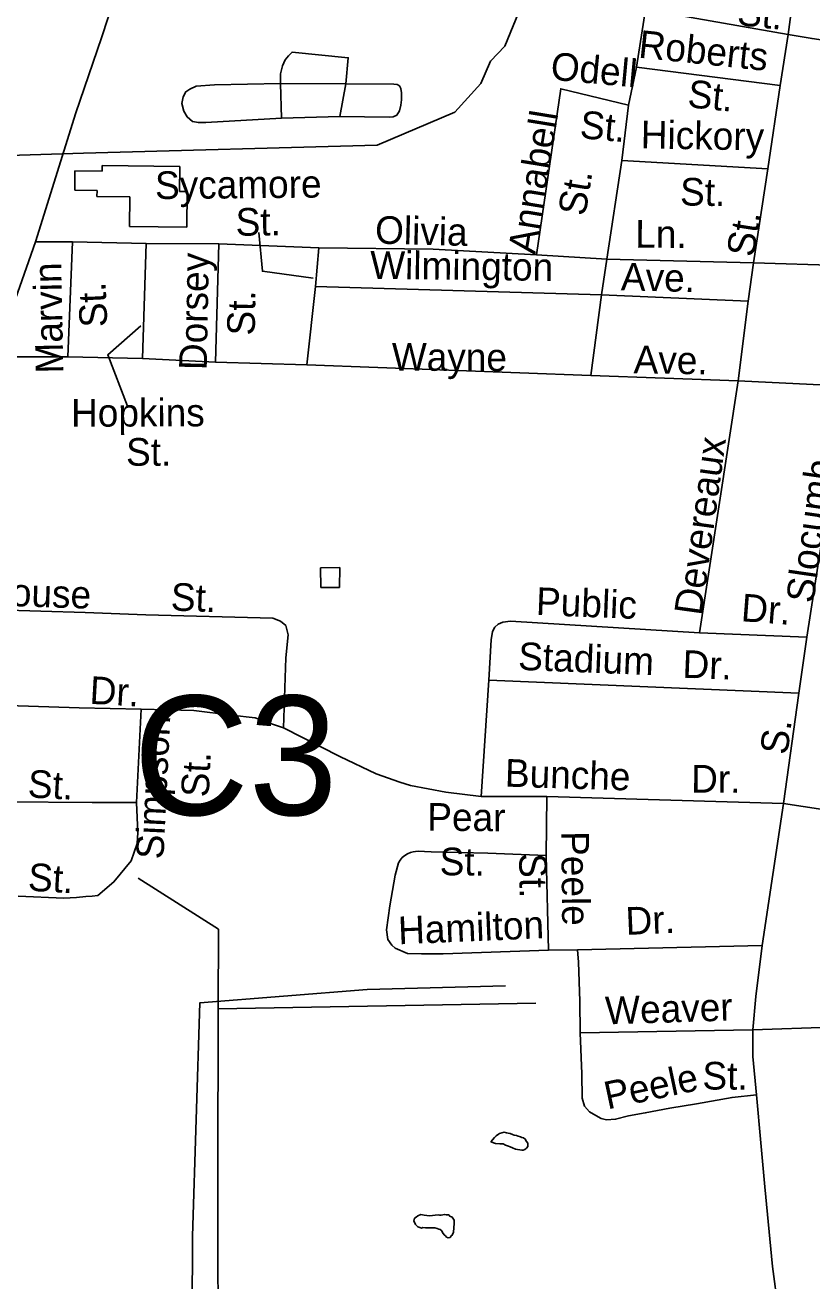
# Model space of a CAD drawing. Extents: x 2206922 to 2357709, y 510027 to 673830.
# Drawn here: x 2297982 to 2300683, y 587969 to 592281 of the extents above; entities that cross this region are included whole.
import ezdxf

# ---------------------------------------------------------------- set-up
doc = ezdxf.new("R2010")
doc.units = 0
for name, color, linetype in [('Exist Cultural Warehouse Building Footprint', 7, 'Continuous'), ('Exist Hydrographic Misc Water Feature', 7, 'Continuous'), ('Exist Road Non-System Type 51', 7, 'Continuous'), ('Exist Road Non-System Type 51 Label', 7, 'Continuous'), ('Exist Road Secondary Structure Culvert Number Label', 7, 'Continuous'), ('Exist Road Secondary Type 51 Attributed', 7, 'Continuous')]:
    doc.layers.add(name, color=color, linetype=linetype)

msp = doc.modelspace()

# ---------------------------------------------------------------- linework, layer by layer
at = {"layer": 'Exist Cultural Warehouse Building Footprint'}
for p, q in [((2298246.6, 591779.3), (2298246.8, 591798.5)), ((2298246.8, 591798.5), (2298513, 591795.1)), ((2298513, 591795.1), (2298511.9, 591709.6)), ((2298152.1, 591714.1), (2298152.9, 591780.5)), ((2298152.9, 591780.5), (2298246.6, 591779.3)), ((2298228.8, 591713.1), (2298152.1, 591714.1)), ((2298228.5, 591692.7), (2298228.8, 591713.1)), ((2298511.9, 591709.6), (2298538.4, 591709.2)), ((2298538.4, 591709.2), (2298536.9, 591586.9)), ((2298341.7, 591691.3), (2298228.5, 591692.7)), ((2298340.4, 591589.4), (2298341.7, 591691.3)), ((2298536.9, 591586.9), (2298340.4, 591589.4))]:
    msp.add_line(p, q, dxfattribs=at)
at = {"layer": 'Exist Hydrographic Misc Water Feature'}
msp.add_line((2299736, 588922.6), (2298645.1, 588902.8), dxfattribs=at)
for points in [[(2298182.9, 591841.4), (2299191, 591869), (2299456.9, 591981.5), (2299547, 592080.3), (2299580, 592157.1), (2299629, 592208.3), (2299751, 592508.5), (2299775, 592608), (2299915.2, 592987.6)], [(2292373.8, 590437.4), (2292665.8, 590464.3), (2293341.9, 590312.9), (2293500, 590339.2), (2293582, 590416.3), (2293679, 590791.3), (2293818.8, 590909.9), (2294052, 590938), (2295961, 590902.4), (2296028.4, 590899), (2296055.9, 590905.8), (2296091.3, 590925.3), (2296180.5, 590984.8), (2296213.7, 591018), (2296265.1, 591080.9), (2296331.9, 591173.8), (2296455, 591417.3), (2296587, 591542.5), (2297495, 591533.9), (2297552, 591578.7), (2297634, 591786.9), (2297741.9, 591827.4), (2298182.9, 591841.4)], [(2298996.4, 590417.6), (2299062.2, 590418.3), (2299061.2, 590350.3), (2298997.4, 590349.8), (2298996.4, 590417.6)], [(2298645.1, 588902.8), (2298646.2, 589176.4), (2298370, 589351.4)], [(2300378, 581478.6), (2300327, 581578.3), (2300217.1, 581685.4), (2299980, 582033.6), (2299716.9, 582538.1), (2299529.9, 582852.1), (2299394, 583125.6), (2299225, 583364.8), (2299171.9, 583589.1), (2299139.9, 585071.1), (2299039, 585155.5), (2298545.1, 585424.4), (2298557, 588122.2), (2298582, 588923.9), (2299155.9, 588970), (2299631, 588982.7)], [(2298642.7, 587465.6), (2298645.1, 587579.6), (2298643.3, 588334.9), (2298645.1, 588902.8)], [(2299581.2, 588447.1), (2299597.2, 588441), (2299611.5, 588439.3), (2299623.4, 588439.6), (2299631.6, 588435.5), (2299641.7, 588431.6), (2299647.2, 588429.9), (2299655.4, 588425.8), (2299665.5, 588421.9), (2299687.8, 588418.1), (2299691.7, 588418.3), (2299697.5, 588420.3), (2299703.2, 588424.3), (2299707.7, 588430.5), (2299707.5, 588434.2), (2299707.5, 588442.3), (2299703, 588448.2), (2299699.3, 588456.1), (2299693.2, 588460.3), (2299687, 588462), (2299683.1, 588464.2), (2299675.3, 588465.8), (2299669.4, 588467.9), (2299661.2, 588470), (2299655, 588471.7), (2299646.8, 588475.7), (2299640.9, 588475.8), (2299634.7, 588477.6), (2299627.1, 588479.5), (2299619.1, 588477.5), (2299611.1, 588475.5), (2299607.2, 588473.2), (2299599, 588467.1), (2299593.3, 588461.1), (2299581.2, 588447.1)], [(2299399.9, 588195.4), (2299404.2, 588195.2), (2299410.2, 588195.1), (2299416.1, 588195.4), (2299422.5, 588197.3), (2299428, 588195.6), (2299436.2, 588195.6), (2299440.1, 588191.8), (2299448.5, 588187.7), (2299454.5, 588177.9), (2299454.5, 588165.7), (2299453, 588135.9), (2299448.7, 588125.6), (2299445, 588123.7), (2299441.1, 588117.8), (2299435, 588117.5), (2299429, 588119.7), (2299424.9, 588123.5), (2299421, 588127.4), (2299415.1, 588135.6), (2299412.6, 588141.2), (2299406.5, 588145.4), (2299402.6, 588147.1), (2299396.6, 588149.3), (2299388.9, 588151.2), (2299380.7, 588150.9), (2299366.7, 588150.9), (2299356.9, 588150.8), (2299347, 588152.7), (2299342.7, 588150.5), (2299336.8, 588152.6), (2299330.6, 588154.3), (2299326.7, 588158.2), (2299322.6, 588162.4), (2299318.5, 588170.4), (2299316.5, 588174.3), (2299318.7, 588184.2), (2299324.5, 588188.5), (2299330.2, 588192.5), (2299340.3, 588196.7), (2299352.2, 588194.5), (2299370.2, 588193), (2299399.9, 588195.4)]]:
    msp.add_lwpolyline(points, dxfattribs=at)
at = {"layer": 'Exist Road Non-System Type 51'}
for p, q in [((2300627, 592436.7), (2300601.4, 592248.9)), ((2300081.7, 592136), (2300111.9, 592333.8)), ((2300601.4, 592248.9), (2300111.9, 592333.8)), ((2300601.4, 592248.9), (2300574.7, 592073.2)), ((2300053.8, 592006.3), (2300081.7, 592136)), ((2300574.7, 592073.2), (2300081.7, 592136)), ((2298859.1, 592079.7), (2299083, 592079.5)), ((2298861.9, 591961), (2298859.1, 592079.7)), ((2299083, 592079.5), (2299062.1, 591967.2)), ((2300574.7, 592073.2), (2300531.7, 591787.6)), ((2300030.5, 591815.5), (2300053.8, 592006.3)), ((2299062.1, 591967.2), (2298861.9, 591961)), ((2299979.4, 591477.6), (2300030.5, 591815.5)), ((2300531.7, 591787.6), (2300030.5, 591815.5)), ((2300531.7, 591787.6), (2300482.8, 591464.2)), ((2298017.7, 591537), (2298145.1, 591536.8)), ((2298128.3, 591141.6), (2298145.1, 591536.8)), ((2298397.5, 591531.2), (2298145.1, 591536.8)), ((2298384.5, 591136), (2298397.5, 591531.2)), ((2298647.2, 591529.3), (2298397.5, 591531.2)), ((2298647.2, 591529.3), (2298636, 591122.9)), ((2298989.9, 591515.4), (2298647.2, 591529.3)), ((2298979.5, 591382.7), (2298989.9, 591515.4)), ((2299979.4, 591477.6), (2299737.5, 591492.1)), ((2299960.8, 591354.8), (2299979.4, 591477.6)), ((2300482.8, 591464.2), (2299979.4, 591477.6)), ((2300482.8, 591464.2), (2300464.2, 591332.7)), ((2300857.2, 591452.5), (2300482.8, 591464.2)), ((2298949.2, 591114), (2298979.5, 591382.7)), ((2299960.8, 591354.8), (2298979.5, 591382.7)), ((2299924.7, 591077.9), (2299960.8, 591354.8)), ((2300464.2, 591332.7), (2299960.8, 591354.8)), ((2300464.2, 591332.7), (2300430.5, 591059.3)), ((2297878, 591142), (2298128.3, 591141.6)), ((2298384.5, 591136), (2298128.3, 591141.6)), ((2298636, 591122.9), (2298384.5, 591136)), ((2298949.2, 591114), (2298636, 591122.9)), ((2299924.7, 591077.9), (2298949.2, 591114)), ((2300430.5, 591059.3), (2299924.7, 591077.9)), ((2300430.5, 591059.3), (2300298, 590194.4)), ((2300795.6, 591041.9), (2300430.5, 591059.3)), ((2300666.5, 590179.8), (2300298, 590194.4)), ((2299573.6, 590032.1), (2299548, 589632.5)), ((2299573.6, 590032.1), (2300638.6, 589986.7)), ((2298379.8, 589931.7), (2298364.9, 589611.1)), ((2299548, 589632.5), (2299773.3, 589632.1)), ((2299773.3, 589632.1), (2299770.7, 589429.5)), ((2299773.3, 589632.1), (2300585.9, 589608.2)), ((2299770.7, 589429.5), (2299778.5, 589104.3)), ((2299879.1, 589105.6), (2300512.4, 589121.1)), ((2299778.5, 589104.3), (2299879.1, 589105.6)), ((2300480.1, 588831.3), (2299888.1, 588821))]:
    msp.add_line(p, q, dxfattribs=at)
for points in [[(2300809, 587184.6), (2300748.4, 587354.3), (2300683.9, 587515.7), (2300615.5, 587701.5), (2300591, 587786.7), (2300578.1, 587837.6), (2300567.8, 587872.5), (2300548.5, 588018.3), (2300521.4, 588291.9), (2300508.5, 588442.9), (2300493, 588608.1), (2300480.1, 588739.7), (2300480.1, 588831.3), (2300490.4, 588945.5), (2300512.4, 589121.1), (2300585.9, 589608.2), (2300638.6, 589986.7), (2300666.5, 590179.8), (2300751.4, 590733.6), (2300795.6, 591041.9), (2300857.2, 591452.5), (2300966.5, 592191.3), (2301054.9, 592820.1)], [(2300601.4, 592248.9), (2300684, 592234.3), (2300836.3, 592212.2), (2300966.5, 592191.3)], [(2298859.1, 592079.7), (2298858.2, 592113.3), (2298865.6, 592141.3), (2298875, 592160.9), (2298886.2, 592174.9), (2298898.3, 592188), (2299091.5, 592168.4), (2299083, 592079.5)], [(2298861.9, 591961), (2298602.7, 591946.2), (2298576.7, 591946), (2298556.7, 591949.8), (2298538.5, 591965.7), (2298526.3, 591985.4), (2298520, 592011.3), (2298524, 592033.9), (2298534.2, 592051.6), (2298547.3, 592061), (2298568.8, 592071.3), (2298632.3, 592075.9), (2298859.1, 592079.7)], [(2299083, 592079.5), (2299248.4, 592077.8), (2299259.6, 592076.9), (2299267, 592072.2), (2299271.7, 592062.9), (2299274.5, 592047.9), (2299274.5, 592024.6), (2299271.7, 592005.9), (2299267, 591986.3), (2299257.7, 591971.3), (2299245.6, 591965.7), (2299232.2, 591965.1), (2299062.1, 591967.2)], [(2300053.8, 592006.3), (2299821.3, 592062.1), (2299737.5, 591492.1)], [(2299737.5, 591492.1), (2299382.9, 591511.3), (2298989.9, 591515.4)], [(2297577.9, 590282.8), (2298187.9, 590263.6), (2298396.6, 590256.1), (2298832.5, 590244.9), (2298858.6, 590233.7), (2298877.2, 590218.8), (2298884.7, 590187.1), (2298877.2, 590108.8), (2298868.8, 589868.4)], [(2300298, 590194.4), (2299648, 590234.5), (2299622.4, 590231), (2299606.2, 590224), (2299594.5, 590213.6), (2299586.4, 590198.5), (2299581.7, 590170.5), (2299573.6, 590032.1)], [(2297469.5, 589959.6), (2298167.8, 589936.1), (2298379.8, 589931.7)], [(2298868.8, 589868.4), (2298835.3, 589879.5), (2298772, 589901.9), (2298690, 589911.2), (2298561.5, 589928), (2298379.8, 589931.7)], [(2299548, 589632.5), (2299426.9, 589647.3), (2299304.6, 589670), (2299268.5, 589681.5), (2299187.4, 589709.9), (2299062.6, 589769.6), (2298868.8, 589868.4)], [(2297362.5, 589635.1), (2297598.7, 589625.3), (2297910.7, 589613.6), (2298212.2, 589611.1), (2298364.9, 589611.1)], [(2298364.9, 589611.1), (2298368.6, 589508.6), (2298366.8, 589471.3), (2298346.3, 589411.7), (2298286.7, 589339.2), (2298231.7, 589292.3), (2298212.1, 589289.7), (2298189.9, 589288.4), (2298158.6, 589285.8), (2298114.3, 589283.2), (2297957.6, 589290.4)], [(2301887.3, 589390.8), (2301763.5, 589410.1), (2301504.2, 589447.6), (2301322.3, 589473.4), (2301052.8, 589521.1), (2300841.3, 589568.9), (2300585.9, 589608.2)], [(2299770.7, 589429.5), (2299570.8, 589437.9), (2299376, 589441.7), (2299353.6, 589443.8), (2299333.4, 589444.3), (2299322.6, 589443.8), (2299313.9, 589442), (2299305.2, 589439.4), (2299294.8, 589435.3), (2299285.9, 589429.6), (2299276.7, 589422.4), (2299269.1, 589413.5), (2299263.8, 589404.3), (2299252.2, 589361.7), (2299234.2, 589257.2), (2299222.6, 589174.6), (2299227.7, 589141.1), (2299240.6, 589121.7), (2299252.2, 589111.4), (2299294.8, 589093.3), (2299342.5, 589092), (2299417.3, 589092), (2299778.5, 589104.3)], [(2299879.1, 589105.6), (2299881.6, 589063), (2299886.8, 588929.4), (2299888.1, 588821)], [(2301808.6, 588736.5), (2301684.8, 588759.7), (2301541.6, 588781.6), (2301421.7, 588804.2), (2301205, 588841.7), (2301011.5, 588866.2), (2300948.3, 588868.8), (2300919.9, 588867.5), (2300840, 588849.4), (2300747.1, 588839.7), (2300480.1, 588831.3)], [(2299888.1, 588821), (2299893.3, 588680.3), (2299894.5, 588596.5), (2299902.3, 588569.4), (2299920.3, 588550), (2299941, 588537.1), (2299960.3, 588526.8), (2299978.4, 588521.6), (2300009.3, 588524.2), (2300053.2, 588535.8), (2300111.2, 588546.1), (2300195.1, 588561.6), (2300286.6, 588577.1), (2300409.2, 588599), (2300493, 588608.1)]]:
    msp.add_lwpolyline(points, dxfattribs=at)
at = {"layer": 'Exist Road Non-System Type 51 Label'}
for points in [[(2298784.5, 591568.9), (2298796.4, 591435.6), (2298971.4, 591411.7)], [(2298333.3, 590972.1), (2298265.7, 591149.1), (2298379, 591248.6)]]:
    msp.add_lwpolyline(points, dxfattribs=at)
at = {"layer": 'Exist Road Secondary Type 51 Attributed'}
msp.add_lwpolyline([(2295809.5, 584493.6), (2296145.8, 585721), (2296408.5, 586631.4), (2296443.7, 586799.5), (2296549.4, 587135.8), (2296567.7, 587201.1), (2296756, 587779.6), (2297102.8, 588842.5), (2297171.1, 589045.3), (2297271.2, 589353.1), (2297362.5, 589635.1), (2297469.5, 589959.6), (2297516.5, 590114.3), (2297577.9, 590282.8), (2297741, 590769.2), (2297878, 591142), (2298017.7, 591537), (2298156.1, 591978.9), (2298244.3, 592237.4), (2298354.6, 592573.7)], dxfattribs=at)

# ---------------------------------------------------------------- texts
at = {"layer": 'Exist Road Non-System Type 51 Label'}
for s, rotation, p in [('St.', 353.6759, (2300424.1, 592281.5)), ('Roberts', 354.0846, (2300085.4, 592169.2)), ('Odell', 354.6916, (2299783.6, 592093.8)), ('St.', 354.0846, (2300253.8, 591999.2)), ('Annabell', 80.7244, (2299733.4, 591490.3)), ('St.', 354.6916, (2299884.2, 591893)), ('Hickory', 359.0023, (2300095.2, 591857.5)), ('Sycamore', 0.5319, (2298428.3, 591683.2)), ('St.', 80.7244, (2299905.2, 591622.1)), ('St.', 359.0023, (2300230.1, 591661.7)), ('St.', 0.5768, (2298705.1, 591557.2)), ('Olivia', 358.5145, (2299182.6, 591530.6)), ('St.', 81.1285, (2300484.1, 591481.4)), ('Ln.', 359.2983, (2300076.4, 591517.2)), ('Dorsey', 88.8881, (2298605.4, 591095.5)), ('Wilmington', 359.3189, (2299166.2, 591409.8)), ('Marvin', 91.1298, (2298113.2, 591085.4)), ('Ave.', 358.5787, (2300026.8, 591370.2)), ('St.', 92.5601, (2298264.6, 591245.1)), ('St.', 88.8881, (2298770.1, 591214.2)), ('Wayne', 359.6649, (2299240.7, 591094.7)), ('Ave.', 359.0068, (2300070.7, 591085.5)), ('Hopkins', 0.1627, (2298139.8, 590901.8)), ('St.', 359.8517, (2298328.4, 590767.9)), ('Devereaux', 82.1208, (2300304.5, 590251)), ('Slocumb', 81.8081, (2300688.4, 590293.3)), ('House', 358.052, (2297840, 590289.4)), ('St.', 357.9291, (2298481, 590270.9)), ('Public', 357.6848, (2299734.8, 590255.7)), ('Dr.', 355.6592, (2300438, 590234.3)), ('Stadium', 357.7026, (2299673.6, 590067.3)), ('Dr.', 357.7026, (2300237.7, 590040.2)), ('Dr.', 356.7858, (2298201.7, 589950.6)), ('Simpson', 87.2384, (2298456.7, 589415.3)), ('S.', 82.7855, (2300599.4, 589772.9)), ('St.', 87.2384, (2298612.1, 589628.2)), ('St.', 356.9224, (2297989.5, 589629.4)), ('Bunche', 358.1798, (2299628.3, 589666.3)), ('Dr.', 359.6356, (2300268.5, 589645.8)), ('Pear', 359.579, (2299362.5, 589514.7)), ('Peele', 270.6167, (2299822.5, 589512.8)), ('St.', 359.579, (2299405.1, 589361.9)), ('St.', 270.6167, (2299678.2, 589437.3)), ('St.', 356.495, (2297990, 589309.3)), ('Dr.', 2.3879, (2300045.5, 589156.9)), ('Hamilton', 2.4359, (2299264.5, 589124.6)), ('Weaver', 1.7673, (2299974.9, 588849.6)), ('Peele', 11.9932, (2299981.4, 588557.4)), ('St.', 359.5997, (2300307.3, 588626.4))]:
    msp.add_text(s, height=95, rotation=rotation, dxfattribs=at).set_placement(p)
at = {"layer": 'Exist Road Secondary Structure Culvert Number Label'}
msp.add_text('C3', height=410.1, dxfattribs=at).set_placement((2298353.6, 589568.3))

doc.saveas('drawing.dxf')
